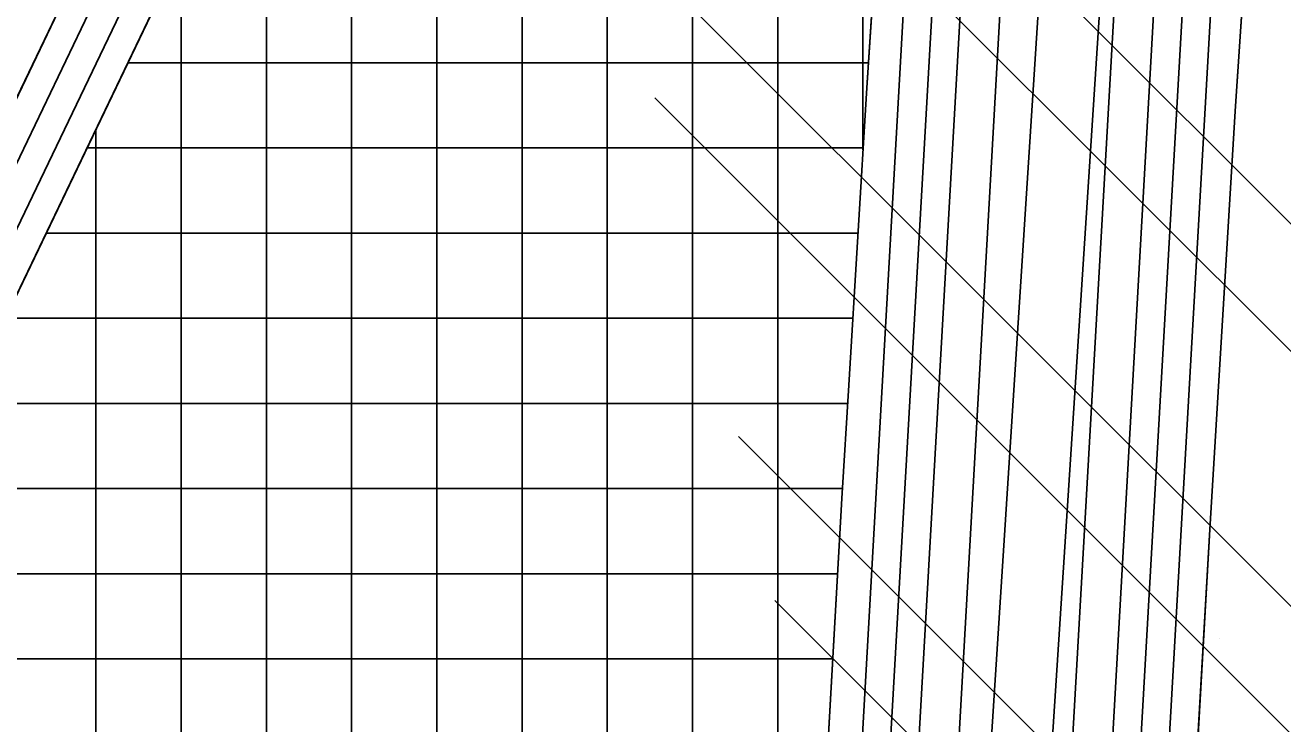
# Model space of a CAD drawing. Extents: x 419109 to 421295, y 4452223 to 4457798.
# Drawn here: x 420079.2 to 420300.6, y 4455730.3 to 4455853.4 of the extents above; entities that cross this region are included whole.
import ezdxf

# ---------------------------------------------------------------- set-up
doc = ezdxf.new("R2010")
doc.units = 0
for name, color, linetype in [('ADAKENARI', 7, 'Continuous'), ('KALDIRIM_FAT', 7, 'Continuous'), ('PL_K_DEPOLAMA', 7, 'Continuous'), ('PL_KAMU_HİZMET_ALANI', 7, 'Continuous'), ('PL_TİCARET', 7, 'Continuous'), ('RAYLI_TOPLU_TAŞIMA_HATTI', 7, 'Continuous'), ('SN_TR_SIVILASMA', 7, 'Continuous'), ('TRFAT_KHA', 7, 'Continuous'), ('TRFAT_TİCARET', 7, 'Continuous')]:
    doc.layers.add(name, color=color, linetype=linetype)

msp = doc.modelspace()

# ---------------------------------------------------------------- linework, layer by layer
at = {"layer": 'ADAKENARI'}
for p, q in [((420043.17, 4455733.9), (420134.21, 4455923.79)), ((420029.83, 4455740.78), (420113.83, 4455915.99)), ((420292.21, 4455838.27), (420294.94, 4455879.49)), ((420228.66, 4455862.28), (420227.34, 4455842.37)), ((420227.34, 4455842.37), (420224.17, 4455789.96)), ((420287.76, 4455764.57), (420292.21, 4455838.27)), ((420224.17, 4455789.96), (420222.97, 4455770)), ((420222.97, 4455770), (420214.19, 4455614.16)), ((420283.41, 4455689.36), (420287.76, 4455764.57))]:
    msp.add_line(p, q, dxfattribs=at)
at = {"layer": 'KALDIRIM_FAT'}
for p, q in [((420034.28, 4455738.49), (420119.46, 4455916.16)), ((420038.73, 4455736.19), (420123.97, 4455914)), ((420234.15, 4455861.94), (420215.94, 4455540.77)), ((420239.14, 4455861.63), (420220.93, 4455540.45)), ((420244.13, 4455861.32), (420225.92, 4455540.14)), ((420251.12, 4455860.89), (420232.91, 4455539.7)), ((420271.08, 4455859.65), (420252.87, 4455538.43)), ((420278.07, 4455859.22), (420259.85, 4455537.99)), ((420283.06, 4455858.91), (420264.84, 4455537.67)), ((420288.05, 4455858.6), (420269.83, 4455537.36))]:
    msp.add_line(p, q, dxfattribs=at)
at = {"layer": 'PL_K_DEPOLAMA'}
msp.add_lwpolyline([(420022.37, 4455953.81), (420113.83, 4455915.99), (420029.83, 4455740.78)], dxfattribs=at)
at = {"layer": 'PL_KAMU_HİZMET_ALANI'}
msp.add_lwpolyline([(420264.37, 4455372.95), (420265.19, 4455389.09), (420271.14, 4455474.52), (420272.42, 4455492.95), (420275.69, 4455544.7), (420280.18, 4455630.34), (420281.42, 4455652.94), (420283.41, 4455689.36), (420287.76, 4455764.57), (420292.21, 4455838.27), (420294.94, 4455879.49), (420299.25, 4455948.07), (420304.91, 4456025.25)], dxfattribs=at)
at = {"layer": 'PL_TİCARET'}
for points in [[(420199.15, 4455373.07), (420200.5, 4455392.26), (420204.72, 4455452.72), (420207.73, 4455496.12), (420207.73, 4455496.12), (420172.52, 4455509.54), (420172.52, 4455509.54), (420190.39, 4455549.96), (420195.36, 4455552.2), (420210.57, 4455543.27), (420211.61, 4455562.8), (420214.19, 4455614.16), (420222.97, 4455770), (420224.17, 4455789.96), (420227.34, 4455842.37), (420228.66, 4455862.28), (420230.08, 4455883.68), (420231.44, 4455905.4), (420232.85, 4455927.79), (420233.94, 4455946.2), (420234.4, 4455952.49), (420240.06, 4456029.71)], [(420153.07, 4455976.48), (420152.11, 4455974.16), (420151.45, 4455961.22), (420137.18, 4455930.24), (420134.21, 4455923.79), (420043.17, 4455733.9), (419945.46, 4455556.86), (419940.17, 4455559.7)]]:
    msp.add_lwpolyline(points, dxfattribs=at)
at = {"layer": 'RAYLI_TOPLU_TAŞIMA_HATTI'}
for p, q in [((420246.66, 4455687.36), (420267.77, 4456014)), ((420257.33, 4455685.64), (420278.51, 4456013.3))]:
    msp.add_line(p, q, dxfattribs=at)
at = {"layer": 'SN_TR_SIVILASMA'}
for p, q in [((421119.44, 4455000.96), (420129.33, 4455991.06)), ((421096.75, 4455001.2), (420145.11, 4455952.83)), ((421051.37, 4455001.68), (420175.05, 4455878)), ((421028.68, 4455001.92), (420190.02, 4455840.58)), ((420983.3, 4455002.39), (420204.76, 4455780.94)), ((420960.61, 4455002.63), (420211.17, 4455752.07))]:
    msp.add_line(p, q, dxfattribs=at)
at = {"layer": 'TRFAT_KHA'}
for p, q in [((420289.37, 4455770.38), (420289.37, 4455770.38)), ((420289.37, 4455745.38), (420289.37, 4455745.38))]:
    msp.add_line(p, q, dxfattribs=at)
at = {"layer": 'TRFAT_TİCARET'}
for p, q in [((420211.68, 4455564.25), (420211.68, 4456103.64)), ((420226.68, 4455831.42), (420226.68, 4456101.58)), ((420196.68, 4455551.43), (420196.68, 4456082.02)), ((420181.68, 4455530.26), (420181.68, 4456045.72)), ((420166.68, 4455199.52), (420166.68, 4456009.42)), ((420151.68, 4455202.28), (420151.68, 4455965.68)), ((420136.68, 4455205.03), (420136.68, 4455929.15)), ((420121.68, 4455207.79), (420121.68, 4455897.66)), ((420106.68, 4455626.43), (420106.68, 4455866.37)), ((420097.29, 4455846.77), (420227.63, 4455846.77)), ((420091.68, 4455626.43), (420091.68, 4455835.08)), ((420090.09, 4455831.77), (420226.7, 4455831.77)), ((420082.9, 4455816.77), (420225.79, 4455816.77)), ((420075.71, 4455801.77), (420224.89, 4455801.77)), ((420068.52, 4455786.77), (420223.98, 4455786.77)), ((420061.33, 4455771.77), (420223.07, 4455771.77)), ((420054.14, 4455756.77), (420222.22, 4455756.77)), ((420046.95, 4455741.77), (420221.38, 4455741.77))]:
    msp.add_line(p, q, dxfattribs=at)

doc.saveas('drawing.dxf')
